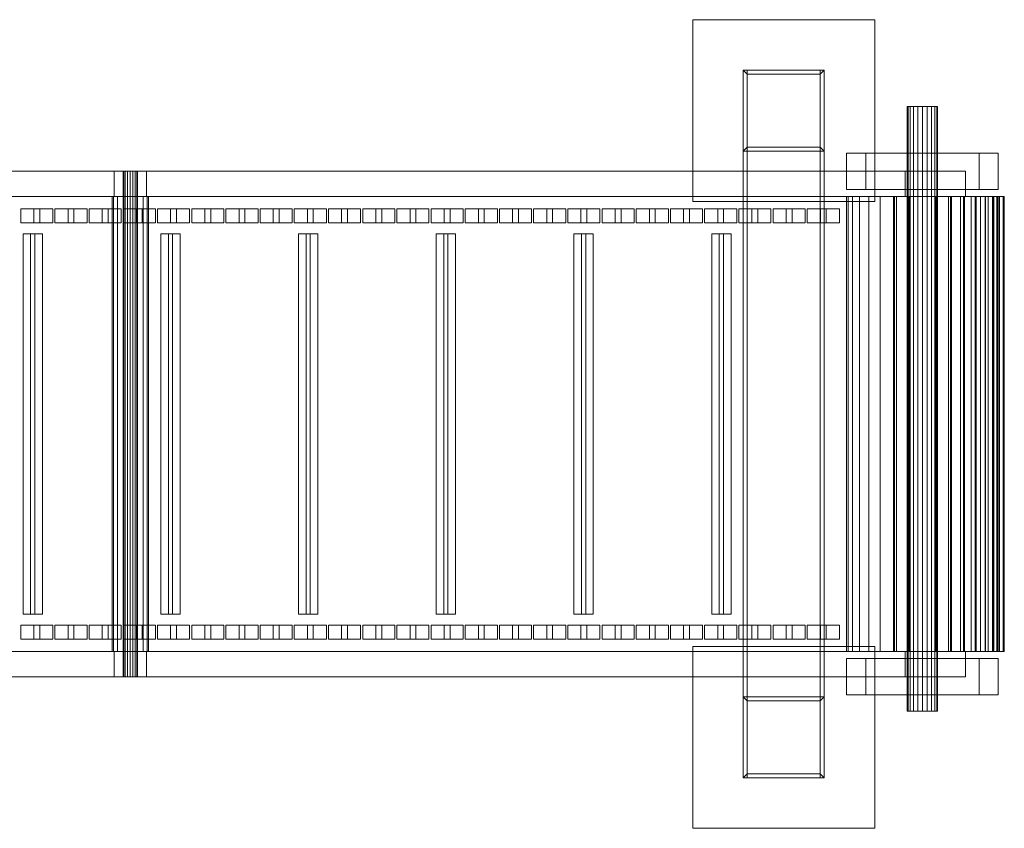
# Model space of a CAD drawing. Header units: millimetres. Extents: x -4395 to 65662, y -65530 to 6847.
# Tile 978 of 1034: x 64324 to 65298, y -18400 to -17600. Entities that reach past the tile are written whole.
import ezdxf

# ---------------------------------------------------------------- set-up
doc = ezdxf.new("R2010")
doc.units = ezdxf.units.MM
doc.layers.add('superior_C04', color=7, linetype='Continuous', lineweight=0)

msp = doc.modelspace()

# ---------------------------------------------------------------- linework, layer by layer
at = {"layer": 'superior_C04'}
for p, q in [((64989.847, -17780), (64989.847, -17600)), ((64989.847, -17600), (65169.847, -17600)), ((65169.847, -17600), (65169.847, -17780)), ((65119.847, -17650), (65039.847, -17650)), ((65043.847, -17654), (65039.847, -17650)), ((65039.847, -17650), (65039.847, -17730)), ((65039.847, -17650), (65039.847, -18350)), ((65043.847, -17650), (65039.847, -17650)), ((65043.847, -18350), (65043.847, -17650)), ((65043.847, -17650), (65115.847, -17650)), ((65115.847, -17654), (65119.847, -17650)), ((65115.847, -17650), (65115.847, -18350)), ((65119.847, -17650), (65115.847, -17650)), ((65119.847, -17730), (65119.847, -17650)), ((65119.847, -18350), (65119.847, -17650)), ((65115.847, -17654), (65043.847, -17654)), ((65043.847, -17654), (65043.847, -17726)), ((65115.847, -17726), (65115.847, -17654)), ((65202.829, -17686), (65202.095, -17686)), ((65202.095, -17686), (65202.095, -18284)), ((65204.96, -17686), (65202.829, -17686)), ((65202.829, -17686), (65202.829, -18284)), ((65208.278, -17686), (65204.96, -17686)), ((65204.96, -17686), (65204.96, -18284)), ((65212.46, -17686), (65208.278, -17686)), ((65208.278, -17686), (65208.278, -18284)), ((65217.095, -17686), (65212.46, -17686)), ((65212.46, -17686), (65212.46, -18284)), ((65221.73, -17686), (65217.095, -17686)), ((65217.095, -17686), (65217.095, -18284)), ((65225.912, -17686), (65221.73, -17686)), ((65221.73, -17686), (65221.73, -18284)), ((65229.23, -17686), (65225.912, -17686)), ((65225.912, -17686), (65225.912, -18284)), ((65231.361, -17686), (65229.23, -17686)), ((65229.23, -17686), (65229.23, -18284)), ((65231.361, -17686), (65232.095, -17686)), ((65231.361, -17686), (65231.361, -18284)), ((65232.095, -18284), (65232.095, -17686)), ((65039.847, -17730), (65043.847, -17726)), ((65043.847, -17726), (65115.847, -17726)), ((65115.847, -17726), (65119.847, -17730)), ((65039.847, -17730), (65119.847, -17730)), ((65142.095, -17768), (65142.095, -17732)), ((65142.095, -17732), (65292.095, -17732)), ((65161.095, -17768), (65161.095, -17732)), ((65161.095, -17732), (65273.095, -17732)), ((65273.095, -17732), (65273.095, -17768)), ((65292.095, -17732), (65292.095, -17768)), ((65199.994, -17750), (62244.033, -17750)), ((65259.847, -17750), (62303.886, -17750)), ((64417.422, -17775), (64417.422, -17750)), ((64417.422, -17750), (64449.422, -17750)), ((64426.955, -17750), (64426.422, -17750)), ((64426.422, -17750), (64426.422, -18250)), ((64428.473, -17750), (64426.955, -17750)), ((64426.955, -17750), (64426.955, -18250)), ((64430.744, -17750), (64428.473, -17750)), ((64428.473, -17750), (64428.473, -18250)), ((64433.422, -17750), (64430.744, -17750)), ((64430.744, -17750), (64430.744, -18250)), ((64436.101, -17750), (64433.422, -17750)), ((64433.422, -17750), (64433.422, -18250)), ((64438.372, -17750), (64436.101, -17750)), ((64436.101, -17750), (64436.101, -18250)), ((64439.889, -17750), (64438.372, -17750)), ((64438.372, -17750), (64438.372, -18250)), ((64439.889, -17750), (64440.422, -17750)), ((64439.889, -17750), (64439.889, -18250)), ((64440.422, -18250), (64440.422, -17750)), ((64449.422, -17750), (64449.422, -17775)), ((65259.847, -17750), (65199.994, -17750)), ((65199.994, -17750), (65199.994, -17775)), ((65259.847, -17775), (65259.847, -17750)), ((65189.391, -17775), (62233.43, -17775)), ((65191.443, -17775), (62235.482, -17775)), ((62244.033, -17775), (65199.994, -17775)), ((65242.746, -17775), (62286.785, -17775)), ((65244.799, -17775), (62288.838, -17775)), ((65259.847, -17775), (62303.886, -17775)), ((64416.792, -17775), (64415.422, -17775)), ((64415.422, -17775), (64415.422, -18225)), ((64420.694, -17775), (64416.792, -17775)), ((64416.792, -17775), (64416.792, -18225)), ((64449.422, -17775), (64417.422, -17775)), ((64426.534, -17775), (64420.694, -17775)), ((64420.694, -17775), (64420.694, -18225)), ((64433.422, -17775), (64426.534, -17775)), ((64426.534, -17775), (64426.534, -18225)), ((64440.311, -17775), (64433.422, -17775)), ((64433.422, -17775), (64433.422, -18225)), ((64446.15, -17775), (64440.311, -17775)), ((64440.311, -17775), (64440.311, -18225)), ((64450.052, -17775), (64446.15, -17775)), ((64446.15, -17775), (64446.15, -18225)), ((64450.052, -17775), (64451.422, -17775)), ((64450.052, -17775), (64450.052, -18225)), ((64451.422, -18225), (64451.422, -17775)), ((65292.095, -17768), (65142.095, -17768)), ((65143.536, -17775), (65142.095, -17775)), ((65142.095, -17775), (65142.095, -18225)), ((65147.804, -17775), (65143.536, -17775)), ((65143.536, -17775), (65143.536, -18225)), ((65154.735, -17775), (65147.804, -17775)), ((65147.804, -17775), (65147.804, -18225)), ((65164.062, -17775), (65154.735, -17775)), ((65154.735, -17775), (65154.735, -18225)), ((65273.095, -17768), (65161.095, -17768)), ((65175.427, -17775), (65164.062, -17775)), ((65164.062, -17775), (65164.062, -18225)), ((65188.394, -17775), (65175.427, -17775)), ((65175.427, -17775), (65175.427, -18225)), ((65202.463, -17775), (65188.394, -17775)), ((65188.394, -17775), (65188.394, -18225)), ((65191.443, -17775), (65189.391, -17775)), ((65189.391, -17775), (65189.391, -18225)), ((65203.029, -17775), (65189.391, -17775)), ((65191.443, -18225), (65191.443, -17775)), ((65204.071, -17775), (65191.443, -17775)), ((65199.994, -17775), (65259.847, -17775)), ((65217.095, -17775), (65202.463, -17775)), ((65202.463, -17775), (65202.463, -18225)), ((65203.029, -18225), (65203.029, -17775)), ((65203.029, -17775), (65204.071, -17775)), ((65217.095, -17775), (65203.029, -17775)), ((65204.071, -17775), (65204.071, -18225)), ((65217.095, -17775), (65204.071, -17775)), ((65231.727, -17775), (65217.095, -17775)), ((65217.095, -17775), (65217.095, -18225)), ((65231.16, -17775), (65217.095, -17775)), ((65230.119, -17775), (65217.095, -17775)), ((65231.16, -17775), (65230.119, -17775)), ((65230.119, -17775), (65230.119, -18225)), ((65242.746, -17775), (65230.119, -17775)), ((65231.16, -18225), (65231.16, -17775)), ((65244.799, -17775), (65231.16, -17775)), ((65245.796, -17775), (65231.727, -17775)), ((65231.727, -17775), (65231.727, -18225)), ((65244.799, -17775), (65242.746, -17775)), ((65242.746, -17775), (65242.746, -18225)), ((65254.595, -17775), (65242.746, -17775)), ((65244.799, -18225), (65244.799, -17775)), ((65257.595, -17775), (65244.799, -17775)), ((65258.763, -17775), (65245.796, -17775)), ((65245.796, -17775), (65245.796, -18225)), ((65257.595, -17775), (65254.595, -17775)), ((65254.595, -17775), (65254.595, -18225)), ((65265.304, -17775), (65254.595, -17775)), ((65257.595, -18225), (65257.595, -17775)), ((65269.161, -17775), (65257.595, -17775)), ((65270.128, -17775), (65258.763, -17775)), ((65258.763, -17775), (65258.763, -18225)), ((65269.161, -17775), (65265.304, -17775)), ((65265.304, -17775), (65265.304, -18225)), ((65274.548, -17775), (65265.304, -17775)), ((65269.161, -18225), (65269.161, -17775)), ((65279.145, -17775), (65269.161, -17775)), ((65279.455, -17775), (65270.128, -17775)), ((65270.128, -17775), (65270.128, -18225)), ((65279.145, -17775), (65274.548, -17775)), ((65274.548, -17775), (65274.548, -18225)), ((65282.047, -17775), (65274.548, -17775)), ((65279.145, -18225), (65279.145, -17775)), ((65287.243, -17775), (65279.145, -17775)), ((65286.386, -17775), (65279.455, -17775)), ((65279.455, -17775), (65279.455, -18225)), ((65287.243, -17775), (65282.047, -17775)), ((65282.047, -17775), (65282.047, -18225)), ((65287.572, -17775), (65282.047, -17775)), ((65290.654, -17775), (65286.386, -17775)), ((65286.386, -17775), (65286.386, -18225)), ((65287.243, -18225), (65287.243, -17775)), ((65293.21, -17775), (65287.243, -17775)), ((65293.21, -17775), (65287.572, -17775)), ((65287.572, -17775), (65287.572, -18225)), ((65290.955, -17775), (65287.572, -17775)), ((65290.654, -17775), (65292.095, -17775)), ((65290.654, -17775), (65290.654, -18225)), ((65296.864, -17775), (65290.955, -17775)), ((65290.955, -17775), (65290.955, -18225)), ((65292.095, -17775), (65290.955, -17775)), ((65292.095, -18225), (65292.095, -17775)), ((65298.095, -17775), (65292.095, -17775)), ((65293.21, -18225), (65293.21, -17775)), ((65296.864, -17775), (65293.21, -17775)), ((65296.864, -18225), (65296.864, -17775)), ((65298.095, -17775), (65296.864, -17775)), ((65298.095, -18225), (65298.095, -17775)), ((65169.847, -17780), (64989.847, -17780)), ((64325.033, -17801), (64325.033, -17787)), ((64325.033, -17787), (64338.03, -17787)), ((64343.827, -17787), (64325.033, -17787)), ((64338.03, -17787), (64338.03, -17801)), ((64356.824, -17787), (64338.03, -17787)), ((64356.824, -17787), (64343.827, -17787)), ((64343.827, -17787), (64343.827, -17801)), ((64356.824, -17801), (64356.824, -17787)), ((64358.862, -17801), (64358.862, -17787)), ((64358.862, -17787), (64371.859, -17787)), ((64377.656, -17787), (64358.862, -17787)), ((64371.859, -17787), (64371.859, -17801)), ((64390.653, -17787), (64371.859, -17787)), ((64390.653, -17787), (64377.656, -17787)), ((64377.656, -17787), (64377.656, -17801)), ((64390.653, -17801), (64390.653, -17787)), ((64392.691, -17801), (64392.691, -17787)), ((64392.691, -17787), (64405.688, -17787)), ((64411.485, -17787), (64392.691, -17787)), ((64405.688, -17787), (64405.688, -17801)), ((64424.481, -17787), (64405.688, -17787)), ((64424.481, -17787), (64411.485, -17787)), ((64411.485, -17787), (64411.485, -17801)), ((64424.481, -17801), (64424.481, -17787)), ((64426.52, -17801), (64426.52, -17787)), ((64426.52, -17787), (64439.517, -17787)), ((64445.314, -17787), (64426.52, -17787)), ((64439.517, -17787), (64439.517, -17801)), ((64458.31, -17787), (64439.517, -17787)), ((64458.31, -17787), (64445.314, -17787)), ((64445.314, -17787), (64445.314, -17801)), ((64458.31, -17801), (64458.31, -17787)), ((64460.349, -17801), (64460.349, -17787)), ((64460.349, -17787), (64473.346, -17787)), ((64479.143, -17787), (64460.349, -17787)), ((64473.346, -17787), (64473.346, -17801)), ((64492.139, -17787), (64473.346, -17787)), ((64492.139, -17787), (64479.143, -17787)), ((64479.143, -17787), (64479.143, -17801)), ((64492.139, -17801), (64492.139, -17787)), ((64494.178, -17801), (64494.178, -17787)), ((64494.178, -17787), (64507.174, -17787)), ((64512.972, -17787), (64494.178, -17787)), ((64507.174, -17787), (64507.174, -17801)), ((64525.968, -17787), (64507.174, -17787)), ((64525.968, -17787), (64512.972, -17787)), ((64512.972, -17787), (64512.972, -17801)), ((64525.968, -17801), (64525.968, -17787)), ((64528.007, -17801), (64528.007, -17787)), ((64528.007, -17787), (64541.003, -17787)), ((64546.8, -17787), (64528.007, -17787)), ((64541.003, -17787), (64541.003, -17801)), ((64559.797, -17787), (64541.003, -17787)), ((64559.797, -17787), (64546.8, -17787)), ((64546.8, -17787), (64546.8, -17801)), ((64559.797, -17801), (64559.797, -17787)), ((64561.836, -17801), (64561.836, -17787)), ((64561.836, -17787), (64574.832, -17787)), ((64580.629, -17787), (64561.836, -17787)), ((64574.832, -17787), (64574.832, -17801)), ((64593.626, -17787), (64574.832, -17787)), ((64593.626, -17787), (64580.629, -17787)), ((64580.629, -17787), (64580.629, -17801)), ((64593.626, -17801), (64593.626, -17787)), ((64595.664, -17801), (64595.664, -17787)), ((64595.664, -17787), (64608.661, -17787)), ((64614.458, -17787), (64595.664, -17787)), ((64608.661, -17787), (64608.661, -17801)), ((64627.455, -17787), (64608.661, -17787)), ((64627.455, -17787), (64614.458, -17787)), ((64614.458, -17787), (64614.458, -17801)), ((64627.455, -17801), (64627.455, -17787)), ((64629.493, -17801), (64629.493, -17787)), ((64629.493, -17787), (64642.49, -17787)), ((64648.287, -17787), (64629.493, -17787)), ((64642.49, -17787), (64642.49, -17801)), ((64661.284, -17787), (64642.49, -17787)), ((64661.284, -17787), (64648.287, -17787)), ((64648.287, -17787), (64648.287, -17801)), ((64661.284, -17801), (64661.284, -17787)), ((64663.322, -17801), (64663.322, -17787)), ((64663.322, -17787), (64676.319, -17787)), ((64682.116, -17787), (64663.322, -17787)), ((64676.319, -17787), (64676.319, -17801)), ((64695.113, -17787), (64676.319, -17787)), ((64695.113, -17787), (64682.116, -17787)), ((64682.116, -17787), (64682.116, -17801)), ((64695.113, -17801), (64695.113, -17787)), ((64697.151, -17801), (64697.151, -17787)), ((64697.151, -17787), (64710.148, -17787)), ((64715.945, -17787), (64697.151, -17787)), ((64710.148, -17787), (64710.148, -17801)), ((64728.942, -17787), (64710.148, -17787)), ((64728.942, -17787), (64715.945, -17787)), ((64715.945, -17787), (64715.945, -17801)), ((64728.942, -17801), (64728.942, -17787)), ((64730.98, -17801), (64730.98, -17787)), ((64730.98, -17787), (64743.977, -17787)), ((64749.774, -17787), (64730.98, -17787)), ((64743.977, -17787), (64743.977, -17801)), ((64762.771, -17787), (64743.977, -17787)), ((64762.771, -17787), (64749.774, -17787)), ((64749.774, -17787), (64749.774, -17801)), ((64762.771, -17801), (64762.771, -17787)), ((64764.809, -17801), (64764.809, -17787)), ((64764.809, -17787), (64777.806, -17787)), ((64783.603, -17787), (64764.809, -17787)), ((64777.806, -17787), (64777.806, -17801)), ((64796.6, -17787), (64777.806, -17787)), ((64796.6, -17787), (64783.603, -17787)), ((64783.603, -17787), (64783.603, -17801)), ((64796.6, -17801), (64796.6, -17787)), ((64798.638, -17801), (64798.638, -17787)), ((64798.638, -17787), (64811.635, -17787)), ((64817.432, -17787), (64798.638, -17787)), ((64811.635, -17787), (64811.635, -17801)), ((64830.429, -17787), (64811.635, -17787)), ((64830.429, -17787), (64817.432, -17787)), ((64817.432, -17787), (64817.432, -17801)), ((64830.429, -17801), (64830.429, -17787)), ((64832.467, -17801), (64832.467, -17787)), ((64832.467, -17787), (64845.464, -17787)), ((64851.261, -17787), (64832.467, -17787)), ((64845.464, -17787), (64845.464, -17801)), ((64864.258, -17787), (64845.464, -17787)), ((64864.258, -17787), (64851.261, -17787)), ((64851.261, -17787), (64851.261, -17801)), ((64864.258, -17801), (64864.258, -17787)), ((64866.296, -17801), (64866.296, -17787)), ((64866.296, -17787), (64879.293, -17787)), ((64885.09, -17787), (64866.296, -17787)), ((64879.293, -17787), (64879.293, -17801)), ((64898.087, -17787), (64879.293, -17787)), ((64898.087, -17787), (64885.09, -17787)), ((64885.09, -17787), (64885.09, -17801)), ((64898.087, -17801), (64898.087, -17787)), ((64900.125, -17801), (64900.125, -17787)), ((64900.125, -17787), (64913.122, -17787)), ((64918.919, -17787), (64900.125, -17787)), ((64913.122, -17787), (64913.122, -17801)), ((64931.916, -17787), (64913.122, -17787)), ((64931.916, -17787), (64918.919, -17787)), ((64918.919, -17787), (64918.919, -17801)), ((64931.916, -17801), (64931.916, -17787)), ((64933.954, -17801), (64933.954, -17787)), ((64933.954, -17787), (64946.951, -17787)), ((64952.748, -17787), (64933.954, -17787)), ((64946.951, -17787), (64946.951, -17801)), ((64965.744, -17787), (64946.951, -17787)), ((64965.744, -17787), (64952.748, -17787)), ((64952.748, -17787), (64952.748, -17801)), ((64965.744, -17801), (64965.744, -17787)), ((64967.783, -17801), (64967.783, -17787)), ((64967.783, -17787), (64980.78, -17787)), ((64986.577, -17787), (64967.783, -17787)), ((64980.78, -17787), (64980.78, -17801)), ((64999.573, -17787), (64980.78, -17787)), ((64999.573, -17787), (64986.577, -17787)), ((64986.577, -17787), (64986.577, -17801)), ((64999.573, -17801), (64999.573, -17787)), ((65001.612, -17801), (65001.612, -17787)), ((65001.612, -17787), (65014.608, -17787)), ((65020.406, -17787), (65001.612, -17787)), ((65014.608, -17787), (65014.608, -17801)), ((65033.402, -17787), (65014.608, -17787)), ((65033.402, -17787), (65020.406, -17787)), ((65020.406, -17787), (65020.406, -17801)), ((65033.402, -17801), (65033.402, -17787)), ((65035.441, -17801), (65035.441, -17787)), ((65035.441, -17787), (65048.437, -17787)), ((65054.234, -17787), (65035.441, -17787)), ((65048.437, -17787), (65048.437, -17801)), ((65067.231, -17787), (65048.437, -17787)), ((65067.231, -17787), (65054.234, -17787)), ((65054.234, -17787), (65054.234, -17801)), ((65067.231, -17801), (65067.231, -17787)), ((65069.27, -17801), (65069.27, -17787)), ((65069.27, -17787), (65082.266, -17787)), ((65088.063, -17787), (65069.27, -17787)), ((65082.266, -17787), (65082.266, -17801)), ((65101.06, -17787), (65082.266, -17787)), ((65101.06, -17787), (65088.063, -17787)), ((65088.063, -17787), (65088.063, -17801)), ((65101.06, -17801), (65101.06, -17787)), ((65103.098, -17801), (65103.098, -17787)), ((65103.098, -17787), (65116.095, -17787)), ((65121.892, -17787), (65103.098, -17787)), ((65116.095, -17787), (65116.095, -17801)), ((65134.889, -17787), (65116.095, -17787)), ((65134.889, -17787), (65121.892, -17787)), ((65121.892, -17787), (65121.892, -17801)), ((65134.889, -17801), (65134.889, -17787)), ((64338.03, -17801), (64325.033, -17801)), ((64325.033, -17801), (64343.827, -17801)), ((64356.824, -17801), (64338.03, -17801)), ((64343.827, -17801), (64356.824, -17801)), ((64371.859, -17801), (64358.862, -17801)), ((64358.862, -17801), (64377.656, -17801)), ((64390.653, -17801), (64371.859, -17801)), ((64377.656, -17801), (64390.653, -17801)), ((64405.688, -17801), (64392.691, -17801)), ((64392.691, -17801), (64411.485, -17801)), ((64424.481, -17801), (64405.688, -17801)), ((64411.485, -17801), (64424.481, -17801)), ((64439.517, -17801), (64426.52, -17801)), ((64426.52, -17801), (64445.314, -17801)), ((64458.31, -17801), (64439.517, -17801)), ((64445.314, -17801), (64458.31, -17801)), ((64473.346, -17801), (64460.349, -17801)), ((64460.349, -17801), (64479.143, -17801)), ((64492.139, -17801), (64473.346, -17801)), ((64479.143, -17801), (64492.139, -17801)), ((64507.174, -17801), (64494.178, -17801)), ((64494.178, -17801), (64512.972, -17801)), ((64525.968, -17801), (64507.174, -17801)), ((64512.972, -17801), (64525.968, -17801)), ((64541.003, -17801), (64528.007, -17801)), ((64528.007, -17801), (64546.8, -17801)), ((64559.797, -17801), (64541.003, -17801)), ((64546.8, -17801), (64559.797, -17801)), ((64574.832, -17801), (64561.836, -17801)), ((64561.836, -17801), (64580.629, -17801)), ((64593.626, -17801), (64574.832, -17801)), ((64580.629, -17801), (64593.626, -17801)), ((64608.661, -17801), (64595.664, -17801)), ((64595.664, -17801), (64614.458, -17801)), ((64627.455, -17801), (64608.661, -17801)), ((64614.458, -17801), (64627.455, -17801)), ((64642.49, -17801), (64629.493, -17801)), ((64629.493, -17801), (64648.287, -17801)), ((64661.284, -17801), (64642.49, -17801)), ((64648.287, -17801), (64661.284, -17801)), ((64676.319, -17801), (64663.322, -17801)), ((64663.322, -17801), (64682.116, -17801)), ((64695.113, -17801), (64676.319, -17801)), ((64682.116, -17801), (64695.113, -17801)), ((64710.148, -17801), (64697.151, -17801)), ((64697.151, -17801), (64715.945, -17801)), ((64728.942, -17801), (64710.148, -17801)), ((64715.945, -17801), (64728.942, -17801)), ((64743.977, -17801), (64730.98, -17801)), ((64730.98, -17801), (64749.774, -17801)), ((64762.771, -17801), (64743.977, -17801)), ((64749.774, -17801), (64762.771, -17801)), ((64777.806, -17801), (64764.809, -17801)), ((64764.809, -17801), (64783.603, -17801)), ((64796.6, -17801), (64777.806, -17801)), ((64783.603, -17801), (64796.6, -17801)), ((64811.635, -17801), (64798.638, -17801)), ((64798.638, -17801), (64817.432, -17801)), ((64830.429, -17801), (64811.635, -17801)), ((64817.432, -17801), (64830.429, -17801)), ((64845.464, -17801), (64832.467, -17801)), ((64832.467, -17801), (64851.261, -17801)), ((64864.258, -17801), (64845.464, -17801)), ((64851.261, -17801), (64864.258, -17801)), ((64879.293, -17801), (64866.296, -17801)), ((64866.296, -17801), (64885.09, -17801)), ((64898.087, -17801), (64879.293, -17801)), ((64885.09, -17801), (64898.087, -17801)), ((64913.122, -17801), (64900.125, -17801)), ((64900.125, -17801), (64918.919, -17801)), ((64931.916, -17801), (64913.122, -17801)), ((64918.919, -17801), (64931.916, -17801)), ((64946.951, -17801), (64933.954, -17801)), ((64933.954, -17801), (64952.748, -17801)), ((64965.744, -17801), (64946.951, -17801)), ((64952.748, -17801), (64965.744, -17801)), ((64980.78, -17801), (64967.783, -17801)), ((64967.783, -17801), (64986.577, -17801)), ((64999.573, -17801), (64980.78, -17801)), ((64986.577, -17801), (64999.573, -17801)), ((65014.608, -17801), (65001.612, -17801)), ((65001.612, -17801), (65020.406, -17801)), ((65033.402, -17801), (65014.608, -17801)), ((65020.406, -17801), (65033.402, -17801)), ((65048.437, -17801), (65035.441, -17801)), ((65035.441, -17801), (65054.234, -17801)), ((65067.231, -17801), (65048.437, -17801)), ((65054.234, -17801), (65067.231, -17801)), ((65082.266, -17801), (65069.27, -17801)), ((65069.27, -17801), (65088.063, -17801)), ((65101.06, -17801), (65082.266, -17801)), ((65088.063, -17801), (65101.06, -17801)), ((65116.095, -17801), (65103.098, -17801)), ((65103.098, -17801), (65121.892, -17801)), ((65134.889, -17801), (65116.095, -17801)), ((65121.892, -17801), (65134.889, -17801)), ((64327.341, -18188), (64327.341, -17812)), ((64327.341, -17812), (64338.969, -17812)), ((64334.858, -17812), (64327.341, -17812)), ((64346.487, -17812), (64334.858, -17812)), ((64334.858, -17812), (64334.858, -18188)), ((64338.969, -17812), (64338.969, -18188)), ((64346.487, -17812), (64338.969, -17812)), ((64346.487, -18188), (64346.487, -17812)), ((64463.596, -18188), (64463.596, -17812)), ((64463.596, -17812), (64475.225, -17812)), ((64471.114, -17812), (64463.596, -17812)), ((64482.742, -17812), (64471.114, -17812)), ((64471.114, -17812), (64471.114, -18188)), ((64475.225, -17812), (64475.225, -18188)), ((64482.742, -17812), (64475.225, -17812)), ((64482.742, -18188), (64482.742, -17812)), ((64599.852, -18188), (64599.852, -17812)), ((64599.852, -17812), (64611.48, -17812)), ((64607.369, -17812), (64599.852, -17812)), ((64618.998, -17812), (64607.369, -17812)), ((64607.369, -17812), (64607.369, -18188)), ((64611.48, -17812), (64611.48, -18188)), ((64618.998, -17812), (64611.48, -17812)), ((64618.998, -18188), (64618.998, -17812)), ((64736.107, -18188), (64736.107, -17812)), ((64736.107, -17812), (64747.736, -17812)), ((64743.625, -17812), (64736.107, -17812)), ((64755.253, -17812), (64743.625, -17812)), ((64743.625, -17812), (64743.625, -18188)), ((64747.736, -17812), (64747.736, -18188)), ((64755.253, -17812), (64747.736, -17812)), ((64755.253, -18188), (64755.253, -17812)), ((64872.362, -18188), (64872.362, -17812)), ((64872.362, -17812), (64883.991, -17812)), ((64879.88, -17812), (64872.362, -17812)), ((64891.509, -17812), (64879.88, -17812)), ((64879.88, -17812), (64879.88, -18188)), ((64883.991, -17812), (64883.991, -18188)), ((64891.509, -17812), (64883.991, -17812)), ((64891.509, -18188), (64891.509, -17812)), ((65008.618, -18188), (65008.618, -17812)), ((65008.618, -17812), (65020.247, -17812)), ((65016.135, -17812), (65008.618, -17812)), ((65027.764, -17812), (65016.135, -17812)), ((65016.135, -17812), (65016.135, -18188)), ((65020.247, -17812), (65020.247, -18188)), ((65027.764, -17812), (65020.247, -17812)), ((65027.764, -18188), (65027.764, -17812)), ((64338.969, -18188), (64327.341, -18188)), ((64327.341, -18188), (64334.858, -18188)), ((64334.858, -18188), (64346.487, -18188)), ((64346.487, -18188), (64338.969, -18188)), ((64475.225, -18188), (64463.596, -18188)), ((64463.596, -18188), (64471.114, -18188)), ((64471.114, -18188), (64482.742, -18188)), ((64482.742, -18188), (64475.225, -18188)), ((64611.48, -18188), (64599.852, -18188)), ((64599.852, -18188), (64607.369, -18188)), ((64607.369, -18188), (64618.998, -18188)), ((64618.998, -18188), (64611.48, -18188)), ((64747.736, -18188), (64736.107, -18188)), ((64736.107, -18188), (64743.625, -18188)), ((64743.625, -18188), (64755.253, -18188)), ((64755.253, -18188), (64747.736, -18188)), ((64883.991, -18188), (64872.362, -18188)), ((64872.362, -18188), (64879.88, -18188)), ((64879.88, -18188), (64891.509, -18188)), ((64891.509, -18188), (64883.991, -18188)), ((65020.247, -18188), (65008.618, -18188)), ((65008.618, -18188), (65016.135, -18188)), ((65016.135, -18188), (65027.764, -18188)), ((65027.764, -18188), (65020.247, -18188)), ((64325.033, -18213), (64325.033, -18199)), ((64325.033, -18199), (64338.03, -18199)), ((64343.827, -18199), (64325.033, -18199)), ((64338.03, -18199), (64338.03, -18213)), ((64356.824, -18199), (64338.03, -18199)), ((64356.824, -18199), (64343.827, -18199)), ((64343.827, -18199), (64343.827, -18213)), ((64356.824, -18213), (64356.824, -18199)), ((64358.862, -18213), (64358.862, -18199)), ((64358.862, -18199), (64371.859, -18199)), ((64377.656, -18199), (64358.862, -18199)), ((64371.859, -18199), (64371.859, -18213)), ((64390.653, -18199), (64371.859, -18199)), ((64390.653, -18199), (64377.656, -18199)), ((64377.656, -18199), (64377.656, -18213)), ((64390.653, -18213), (64390.653, -18199)), ((64392.691, -18213), (64392.691, -18199)), ((64392.691, -18199), (64405.688, -18199)), ((64411.485, -18199), (64392.691, -18199)), ((64405.688, -18199), (64405.688, -18213)), ((64424.481, -18199), (64405.688, -18199)), ((64424.481, -18199), (64411.485, -18199)), ((64411.485, -18199), (64411.485, -18213)), ((64424.481, -18213), (64424.481, -18199)), ((64426.52, -18213), (64426.52, -18199)), ((64426.52, -18199), (64439.517, -18199)), ((64445.314, -18199), (64426.52, -18199)), ((64439.517, -18199), (64439.517, -18213)), ((64458.31, -18199), (64439.517, -18199)), ((64458.31, -18199), (64445.314, -18199)), ((64445.314, -18199), (64445.314, -18213)), ((64458.31, -18213), (64458.31, -18199)), ((64460.349, -18213), (64460.349, -18199)), ((64460.349, -18199), (64473.346, -18199)), ((64479.143, -18199), (64460.349, -18199)), ((64473.346, -18199), (64473.346, -18213)), ((64492.139, -18199), (64473.346, -18199)), ((64492.139, -18199), (64479.143, -18199)), ((64479.143, -18199), (64479.143, -18213)), ((64492.139, -18213), (64492.139, -18199)), ((64494.178, -18213), (64494.178, -18199)), ((64494.178, -18199), (64507.174, -18199)), ((64512.972, -18199), (64494.178, -18199)), ((64507.174, -18199), (64507.174, -18213)), ((64525.968, -18199), (64507.174, -18199)), ((64525.968, -18199), (64512.972, -18199)), ((64512.972, -18199), (64512.972, -18213)), ((64525.968, -18213), (64525.968, -18199)), ((64528.007, -18213), (64528.007, -18199)), ((64528.007, -18199), (64541.003, -18199)), ((64546.8, -18199), (64528.007, -18199)), ((64541.003, -18199), (64541.003, -18213)), ((64559.797, -18199), (64541.003, -18199)), ((64559.797, -18199), (64546.8, -18199)), ((64546.8, -18199), (64546.8, -18213)), ((64559.797, -18213), (64559.797, -18199)), ((64561.836, -18213), (64561.836, -18199)), ((64561.836, -18199), (64574.832, -18199)), ((64580.629, -18199), (64561.836, -18199)), ((64574.832, -18199), (64574.832, -18213)), ((64593.626, -18199), (64574.832, -18199)), ((64593.626, -18199), (64580.629, -18199)), ((64580.629, -18199), (64580.629, -18213)), ((64593.626, -18213), (64593.626, -18199)), ((64595.664, -18213), (64595.664, -18199)), ((64595.664, -18199), (64608.661, -18199)), ((64614.458, -18199), (64595.664, -18199)), ((64608.661, -18199), (64608.661, -18213)), ((64627.455, -18199), (64608.661, -18199)), ((64627.455, -18199), (64614.458, -18199)), ((64614.458, -18199), (64614.458, -18213)), ((64627.455, -18213), (64627.455, -18199)), ((64629.493, -18213), (64629.493, -18199)), ((64629.493, -18199), (64642.49, -18199)), ((64648.287, -18199), (64629.493, -18199)), ((64642.49, -18199), (64642.49, -18213)), ((64661.284, -18199), (64642.49, -18199)), ((64661.284, -18199), (64648.287, -18199)), ((64648.287, -18199), (64648.287, -18213)), ((64661.284, -18213), (64661.284, -18199)), ((64663.322, -18213), (64663.322, -18199)), ((64663.322, -18199), (64676.319, -18199)), ((64682.116, -18199), (64663.322, -18199)), ((64676.319, -18199), (64676.319, -18213)), ((64695.113, -18199), (64676.319, -18199)), ((64695.113, -18199), (64682.116, -18199)), ((64682.116, -18199), (64682.116, -18213)), ((64695.113, -18213), (64695.113, -18199)), ((64697.151, -18213), (64697.151, -18199)), ((64697.151, -18199), (64710.148, -18199)), ((64715.945, -18199), (64697.151, -18199)), ((64710.148, -18199), (64710.148, -18213)), ((64728.942, -18199), (64710.148, -18199)), ((64728.942, -18199), (64715.945, -18199)), ((64715.945, -18199), (64715.945, -18213)), ((64728.942, -18213), (64728.942, -18199)), ((64730.98, -18213), (64730.98, -18199)), ((64730.98, -18199), (64743.977, -18199)), ((64749.774, -18199), (64730.98, -18199)), ((64743.977, -18199), (64743.977, -18213)), ((64762.771, -18199), (64743.977, -18199)), ((64762.771, -18199), (64749.774, -18199)), ((64749.774, -18199), (64749.774, -18213)), ((64762.771, -18213), (64762.771, -18199)), ((64764.809, -18213), (64764.809, -18199)), ((64764.809, -18199), (64777.806, -18199)), ((64783.603, -18199), (64764.809, -18199)), ((64777.806, -18199), (64777.806, -18213)), ((64796.6, -18199), (64777.806, -18199)), ((64796.6, -18199), (64783.603, -18199)), ((64783.603, -18199), (64783.603, -18213)), ((64796.6, -18213), (64796.6, -18199)), ((64798.638, -18213), (64798.638, -18199)), ((64798.638, -18199), (64811.635, -18199)), ((64817.432, -18199), (64798.638, -18199)), ((64811.635, -18199), (64811.635, -18213)), ((64830.429, -18199), (64811.635, -18199)), ((64830.429, -18199), (64817.432, -18199)), ((64817.432, -18199), (64817.432, -18213)), ((64830.429, -18213), (64830.429, -18199)), ((64832.467, -18213), (64832.467, -18199)), ((64832.467, -18199), (64845.464, -18199)), ((64851.261, -18199), (64832.467, -18199)), ((64845.464, -18199), (64845.464, -18213)), ((64864.258, -18199), (64845.464, -18199)), ((64864.258, -18199), (64851.261, -18199)), ((64851.261, -18199), (64851.261, -18213)), ((64864.258, -18213), (64864.258, -18199)), ((64866.296, -18213), (64866.296, -18199)), ((64866.296, -18199), (64879.293, -18199)), ((64885.09, -18199), (64866.296, -18199)), ((64879.293, -18199), (64879.293, -18213)), ((64898.087, -18199), (64879.293, -18199)), ((64898.087, -18199), (64885.09, -18199)), ((64885.09, -18199), (64885.09, -18213)), ((64898.087, -18213), (64898.087, -18199)), ((64900.125, -18213), (64900.125, -18199)), ((64900.125, -18199), (64913.122, -18199)), ((64918.919, -18199), (64900.125, -18199)), ((64913.122, -18199), (64913.122, -18213)), ((64931.916, -18199), (64913.122, -18199)), ((64931.916, -18199), (64918.919, -18199)), ((64918.919, -18199), (64918.919, -18213)), ((64931.916, -18213), (64931.916, -18199)), ((64933.954, -18213), (64933.954, -18199)), ((64933.954, -18199), (64946.951, -18199)), ((64952.748, -18199), (64933.954, -18199)), ((64946.951, -18199), (64946.951, -18213)), ((64965.744, -18199), (64946.951, -18199)), ((64965.744, -18199), (64952.748, -18199)), ((64952.748, -18199), (64952.748, -18213)), ((64965.744, -18213), (64965.744, -18199)), ((64967.783, -18213), (64967.783, -18199)), ((64967.783, -18199), (64980.78, -18199)), ((64986.577, -18199), (64967.783, -18199)), ((64980.78, -18199), (64980.78, -18213)), ((64999.573, -18199), (64980.78, -18199)), ((64999.573, -18199), (64986.577, -18199)), ((64986.577, -18199), (64986.577, -18213)), ((64999.573, -18213), (64999.573, -18199)), ((65001.612, -18213), (65001.612, -18199)), ((65001.612, -18199), (65014.608, -18199)), ((65020.406, -18199), (65001.612, -18199)), ((65014.608, -18199), (65014.608, -18213)), ((65033.402, -18199), (65014.608, -18199)), ((65033.402, -18199), (65020.406, -18199)), ((65020.406, -18199), (65020.406, -18213)), ((65033.402, -18213), (65033.402, -18199)), ((65035.441, -18213), (65035.441, -18199)), ((65035.441, -18199), (65048.437, -18199)), ((65054.234, -18199), (65035.441, -18199)), ((65048.437, -18199), (65048.437, -18213)), ((65067.231, -18199), (65048.437, -18199)), ((65067.231, -18199), (65054.234, -18199)), ((65054.234, -18199), (65054.234, -18213)), ((65067.231, -18213), (65067.231, -18199)), ((65069.27, -18213), (65069.27, -18199)), ((65069.27, -18199), (65082.266, -18199)), ((65088.063, -18199), (65069.27, -18199)), ((65082.266, -18199), (65082.266, -18213)), ((65101.06, -18199), (65082.266, -18199)), ((65101.06, -18199), (65088.063, -18199)), ((65088.063, -18199), (65088.063, -18213)), ((65101.06, -18213), (65101.06, -18199)), ((65103.098, -18213), (65103.098, -18199)), ((65103.098, -18199), (65116.095, -18199)), ((65121.892, -18199), (65103.098, -18199)), ((65116.095, -18199), (65116.095, -18213)), ((65134.889, -18199), (65116.095, -18199)), ((65134.889, -18199), (65121.892, -18199)), ((65121.892, -18199), (65121.892, -18213)), ((65134.889, -18213), (65134.889, -18199)), ((64338.03, -18213), (64325.033, -18213)), ((64325.033, -18213), (64343.827, -18213)), ((64356.824, -18213), (64338.03, -18213)), ((64343.827, -18213), (64356.824, -18213)), ((64371.859, -18213), (64358.862, -18213)), ((64358.862, -18213), (64377.656, -18213)), ((64390.653, -18213), (64371.859, -18213)), ((64377.656, -18213), (64390.653, -18213)), ((64405.688, -18213), (64392.691, -18213)), ((64392.691, -18213), (64411.485, -18213)), ((64424.481, -18213), (64405.688, -18213)), ((64411.485, -18213), (64424.481, -18213)), ((64439.517, -18213), (64426.52, -18213)), ((64426.52, -18213), (64445.314, -18213)), ((64458.31, -18213), (64439.517, -18213)), ((64445.314, -18213), (64458.31, -18213)), ((64473.346, -18213), (64460.349, -18213)), ((64460.349, -18213), (64479.143, -18213)), ((64492.139, -18213), (64473.346, -18213)), ((64479.143, -18213), (64492.139, -18213)), ((64507.174, -18213), (64494.178, -18213)), ((64494.178, -18213), (64512.972, -18213)), ((64525.968, -18213), (64507.174, -18213)), ((64512.972, -18213), (64525.968, -18213)), ((64541.003, -18213), (64528.007, -18213)), ((64528.007, -18213), (64546.8, -18213)), ((64559.797, -18213), (64541.003, -18213)), ((64546.8, -18213), (64559.797, -18213)), ((64574.832, -18213), (64561.836, -18213)), ((64561.836, -18213), (64580.629, -18213)), ((64593.626, -18213), (64574.832, -18213)), ((64580.629, -18213), (64593.626, -18213)), ((64608.661, -18213), (64595.664, -18213)), ((64595.664, -18213), (64614.458, -18213)), ((64627.455, -18213), (64608.661, -18213)), ((64614.458, -18213), (64627.455, -18213)), ((64642.49, -18213), (64629.493, -18213)), ((64629.493, -18213), (64648.287, -18213)), ((64661.284, -18213), (64642.49, -18213)), ((64648.287, -18213), (64661.284, -18213)), ((64676.319, -18213), (64663.322, -18213)), ((64663.322, -18213), (64682.116, -18213)), ((64695.113, -18213), (64676.319, -18213)), ((64682.116, -18213), (64695.113, -18213)), ((64710.148, -18213), (64697.151, -18213)), ((64697.151, -18213), (64715.945, -18213)), ((64728.942, -18213), (64710.148, -18213)), ((64715.945, -18213), (64728.942, -18213)), ((64743.977, -18213), (64730.98, -18213)), ((64730.98, -18213), (64749.774, -18213)), ((64762.771, -18213), (64743.977, -18213)), ((64749.774, -18213), (64762.771, -18213)), ((64777.806, -18213), (64764.809, -18213)), ((64764.809, -18213), (64783.603, -18213)), ((64796.6, -18213), (64777.806, -18213)), ((64783.603, -18213), (64796.6, -18213)), ((64811.635, -18213), (64798.638, -18213)), ((64798.638, -18213), (64817.432, -18213)), ((64830.429, -18213), (64811.635, -18213)), ((64817.432, -18213), (64830.429, -18213)), ((64845.464, -18213), (64832.467, -18213)), ((64832.467, -18213), (64851.261, -18213)), ((64864.258, -18213), (64845.464, -18213)), ((64851.261, -18213), (64864.258, -18213)), ((64879.293, -18213), (64866.296, -18213)), ((64866.296, -18213), (64885.09, -18213)), ((64898.087, -18213), (64879.293, -18213)), ((64885.09, -18213), (64898.087, -18213)), ((64913.122, -18213), (64900.125, -18213)), ((64900.125, -18213), (64918.919, -18213)), ((64931.916, -18213), (64913.122, -18213)), ((64918.919, -18213), (64931.916, -18213)), ((64946.951, -18213), (64933.954, -18213)), ((64933.954, -18213), (64952.748, -18213)), ((64965.744, -18213), (64946.951, -18213)), ((64952.748, -18213), (64965.744, -18213)), ((64980.78, -18213), (64967.783, -18213)), ((64967.783, -18213), (64986.577, -18213)), ((64999.573, -18213), (64980.78, -18213)), ((64986.577, -18213), (64999.573, -18213)), ((65014.608, -18213), (65001.612, -18213)), ((65001.612, -18213), (65020.406, -18213)), ((65033.402, -18213), (65014.608, -18213)), ((65020.406, -18213), (65033.402, -18213)), ((65048.437, -18213), (65035.441, -18213)), ((65035.441, -18213), (65054.234, -18213)), ((65067.231, -18213), (65048.437, -18213)), ((65054.234, -18213), (65067.231, -18213)), ((65082.266, -18213), (65069.27, -18213)), ((65069.27, -18213), (65088.063, -18213)), ((65101.06, -18213), (65082.266, -18213)), ((65088.063, -18213), (65101.06, -18213)), ((65116.095, -18213), (65103.098, -18213)), ((65103.098, -18213), (65121.892, -18213)), ((65134.889, -18213), (65116.095, -18213)), ((65121.892, -18213), (65134.889, -18213)), ((62233.43, -18225), (65189.391, -18225)), ((65191.443, -18225), (62235.482, -18225)), ((65199.994, -18225), (62244.033, -18225)), ((62286.785, -18225), (65242.746, -18225)), ((65244.799, -18225), (62288.838, -18225)), ((65259.847, -18225), (62303.886, -18225)), ((64416.792, -18225), (64415.422, -18225)), ((64420.694, -18225), (64416.792, -18225)), ((64417.422, -18250), (64417.422, -18225)), ((64417.422, -18225), (64449.422, -18225)), ((64426.534, -18225), (64420.694, -18225)), ((64433.422, -18225), (64426.534, -18225)), ((64440.311, -18225), (64433.422, -18225)), ((64446.15, -18225), (64440.311, -18225)), ((64450.052, -18225), (64446.15, -18225)), ((64449.422, -18225), (64449.422, -18250)), ((64451.422, -18225), (64450.052, -18225)), ((64989.847, -18400), (64989.847, -18220)), ((64989.847, -18220), (65169.847, -18220)), ((65143.536, -18225), (65142.095, -18225)), ((65147.804, -18225), (65143.536, -18225)), ((65154.735, -18225), (65147.804, -18225)), ((65164.062, -18225), (65154.735, -18225)), ((65175.427, -18225), (65164.062, -18225)), ((65169.847, -18220), (65169.847, -18400)), ((65188.394, -18225), (65175.427, -18225)), ((65202.463, -18225), (65188.394, -18225)), ((65189.391, -18225), (65191.443, -18225)), ((65203.029, -18225), (65189.391, -18225)), ((65191.443, -18225), (65204.071, -18225)), ((65259.847, -18225), (65199.994, -18225)), ((65199.994, -18225), (65199.994, -18250)), ((65217.095, -18225), (65202.463, -18225)), ((65204.071, -18225), (65203.029, -18225)), ((65217.095, -18225), (65203.029, -18225)), ((65204.071, -18225), (65217.095, -18225)), ((65231.727, -18225), (65217.095, -18225)), ((65231.16, -18225), (65217.095, -18225)), ((65217.095, -18225), (65230.119, -18225)), ((65230.119, -18225), (65231.16, -18225)), ((65230.119, -18225), (65242.746, -18225)), ((65244.799, -18225), (65231.16, -18225)), ((65245.796, -18225), (65231.727, -18225)), ((65242.746, -18225), (65244.799, -18225)), ((65242.746, -18225), (65254.595, -18225)), ((65257.595, -18225), (65244.799, -18225)), ((65258.763, -18225), (65245.796, -18225)), ((65254.595, -18225), (65257.595, -18225)), ((65254.595, -18225), (65265.304, -18225)), ((65269.161, -18225), (65257.595, -18225)), ((65270.128, -18225), (65258.763, -18225)), ((65259.847, -18250), (65259.847, -18225)), ((65265.304, -18225), (65269.161, -18225)), ((65265.304, -18225), (65274.548, -18225)), ((65279.145, -18225), (65269.161, -18225)), ((65279.455, -18225), (65270.128, -18225)), ((65274.548, -18225), (65279.145, -18225)), ((65274.548, -18225), (65282.047, -18225)), ((65287.243, -18225), (65279.145, -18225)), ((65286.386, -18225), (65279.455, -18225)), ((65282.047, -18225), (65287.243, -18225)), ((65282.047, -18225), (65287.572, -18225)), ((65290.654, -18225), (65286.386, -18225)), ((65293.21, -18225), (65287.243, -18225)), ((65287.572, -18225), (65293.21, -18225)), ((65287.572, -18225), (65290.955, -18225)), ((65292.095, -18225), (65290.654, -18225)), ((65290.955, -18225), (65296.864, -18225)), ((65290.955, -18225), (65292.095, -18225)), ((65292.095, -18225), (65298.095, -18225)), ((65296.864, -18225), (65293.21, -18225)), ((65298.095, -18225), (65296.864, -18225)), ((65142.095, -18268), (65142.095, -18232)), ((65142.095, -18232), (65292.095, -18232)), ((65161.095, -18268), (65161.095, -18232)), ((65161.095, -18232), (65273.095, -18232)), ((65273.095, -18232), (65273.095, -18268)), ((65292.095, -18232), (65292.095, -18268)), ((62244.033, -18250), (65199.994, -18250)), ((65259.847, -18250), (62303.886, -18250)), ((64449.422, -18250), (64417.422, -18250)), ((64426.955, -18250), (64426.422, -18250)), ((64428.473, -18250), (64426.955, -18250)), ((64430.744, -18250), (64428.473, -18250)), ((64433.422, -18250), (64430.744, -18250)), ((64436.101, -18250), (64433.422, -18250)), ((64438.372, -18250), (64436.101, -18250)), ((64439.889, -18250), (64438.372, -18250)), ((64440.422, -18250), (64439.889, -18250)), ((65199.994, -18250), (65259.847, -18250)), ((65119.847, -18270), (65039.847, -18270)), ((65043.847, -18274), (65039.847, -18270)), ((65039.847, -18270), (65039.847, -18350)), ((65115.847, -18274), (65119.847, -18270)), ((65119.847, -18350), (65119.847, -18270)), ((65292.095, -18268), (65142.095, -18268)), ((65273.095, -18268), (65161.095, -18268)), ((65115.847, -18274), (65043.847, -18274)), ((65043.847, -18274), (65043.847, -18346)), ((65115.847, -18346), (65115.847, -18274)), ((65202.829, -18284), (65202.095, -18284)), ((65204.96, -18284), (65202.829, -18284)), ((65208.278, -18284), (65204.96, -18284)), ((65212.46, -18284), (65208.278, -18284)), ((65217.095, -18284), (65212.46, -18284)), ((65221.73, -18284), (65217.095, -18284)), ((65225.912, -18284), (65221.73, -18284)), ((65229.23, -18284), (65225.912, -18284)), ((65231.361, -18284), (65229.23, -18284)), ((65232.095, -18284), (65231.361, -18284)), ((65039.847, -18350), (65043.847, -18346)), ((65039.847, -18350), (65119.847, -18350)), ((65039.847, -18350), (65043.847, -18350)), ((65043.847, -18346), (65115.847, -18346)), ((65115.847, -18350), (65043.847, -18350)), ((65115.847, -18346), (65119.847, -18350)), ((65115.847, -18350), (65119.847, -18350)), ((65169.847, -18400), (64989.847, -18400))]:
    msp.add_line(p, q, dxfattribs=at)

doc.saveas('drawing.dxf')
